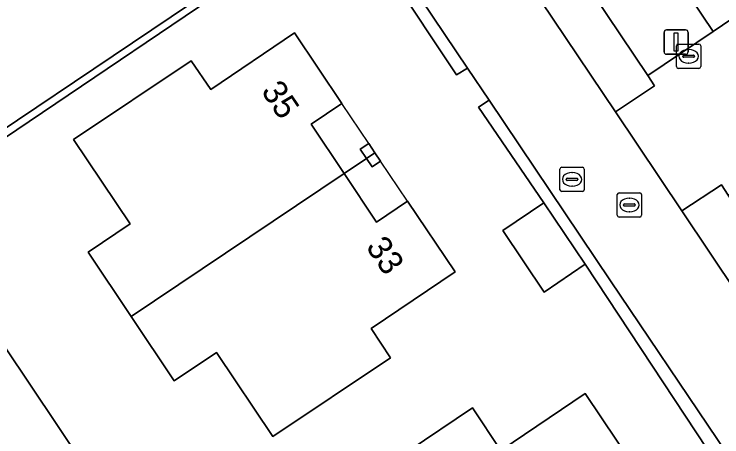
# Model space of a CAD drawing. Extents: x 158793 to 159888, y 384317 to 385256.
# Drawn here: x 158979.96 to 159009.12, y 384679.81 to 384697.23 of the extents above; entities that cross this region are included whole.
import ezdxf

# ---------------------------------------------------------------- set-up
doc = ezdxf.new("R2010")
doc.units = 0
for name, color, linetype in [('IMGEO_Erf', 7, 'Continuous'), ('IMGEO_Groenvoorziening', 7, 'Continuous'), ('IMGEO_Haag', 7, 'Continuous'), ('IMGEO_Kolk', 7, 'Continuous'), ('IMGEO_Lichtmast', 7, 'Continuous'), ('IMGEO_Pand', 7, 'Continuous'), ('IMGEO_Pand_nummerreeks', 7, 'Continuous'), ('IMGEO_Pand_overbouw', 7, 'Continuous'), ('IMGEO_Parkeervlak_open', 7, 'Continuous'), ('IMGEO_Rijbaan_lokaal_open', 7, 'Continuous'), ('IMGEO_Rioolput', 7, 'Continuous'), ('IMGEO_Voetpad_open', 7, 'Continuous')]:
    doc.layers.add(name, color=color, linetype=linetype)

msp = doc.modelspace()

# ---------------------------------------------------------------- linework, layer by layer
at = {"layer": 'IMGEO_Erf'}
msp.add_lwpolyline([(159010.822, 384675.811), (159003.482, 384686.92), (159001.792, 384685.777), (159000.089, 384688.308), (159001.782, 384689.447), (158999.092, 384693.395), (158999.536, 384693.676), (158998.642, 384695.007), (158998.192, 384694.724), (158995.45, 384698.84), (158993.749, 384697.7), (158992.052, 384700.227), (158991.832, 384700.418), (158977.899, 384691.005)], dxfattribs=at)
for points in [[(158986.558, 384682.126), (158984.781, 384684.772), (158983.004, 384687.418), (158984.745, 384688.583), (158982.41, 384692.063), (158987.254, 384695.305), (158988.06, 384694.119), (158991.51, 384696.461), (158993.462, 384693.548), (158992.194, 384692.689), (158993.552, 384690.663), (158994.895, 384688.659), (158996.173, 384689.52), (158998.134, 384686.609), (158994.667, 384684.273), (158995.465, 384683.072), (158990.615, 384679.83), (158988.303, 384683.292)], [(158994.474, 384691.282), (158994.222, 384691.658), (158994.574, 384691.895), (158994.827, 384691.519), (158995.061, 384691.172), (158994.708, 384690.934)], [(158983.867, 384677.125), (158981.131, 384675.27), (158983.766, 384671.337), (158976.155, 384666.222), (158973.499, 384670.144), (158969.575, 384667.487), (158966.374, 384672.215), (158967.556, 384673.016), (158966.448, 384674.653), (158968.717, 384676.209), (158967.399, 384678.13), (158970.433, 384680.157), (158972.831, 384676.593), (158975.391, 384678.315), (158972.994, 384681.876), (158975.99, 384683.884), (158977.304, 384681.96), (158979.58, 384683.515)], [(158993.536, 384677.447), (158996.189, 384679.224), (158998.841, 384681.001), (159000.016, 384679.247), (159003.486, 384681.6), (159006.744, 384676.751), (159005.562, 384675.944), (159007.89, 384672.465), (159004.941, 384670.502), (159004.077, 384671.792), (159002.074, 384670.439), (159000.077, 384669.091), (159000.945, 384667.812), (158998.004, 384665.834), (158992.405, 384674.193), (158994.691, 384675.724)]]:
    msp.add_lwpolyline(points, close=True, dxfattribs=at)
at = {"layer": 'IMGEO_Groenvoorziening'}
for points in [[(158993.771, 384701.378), (158995.45, 384698.84), (158998.192, 384694.724), (158998.642, 384695.007), (158993.889, 384702.078), (158991.17, 384700.32), (158978.488, 384691.787), (158976.14, 384690.213), (158969.689, 384685.861), (158970.085, 384685.407), (158976.326, 384689.664), (158978.017, 384690.809), (158977.899, 384691.005), (158991.832, 384700.418), (158992.052, 384700.227)], [(159005.955, 384700.69), (159003.248, 384698.902), (159006.073, 384694.696), (159008.765, 384696.51)], [(159011.423, 384671.817), (159013.342, 384673.159), (159004.533, 384686.241), (158999.536, 384693.676), (158999.092, 384693.395), (159001.782, 384689.447), (159003.482, 384686.92), (159010.822, 384675.811), (159012.516, 384673.264), (159010.81, 384672.13), (159004.91, 384668.192), (159005.247, 384667.662)]]:
    msp.add_lwpolyline(points, close=True, dxfattribs=at)
at = {"layer": 'IMGEO_Haag'}
for points in [[(158993.771, 384701.378), (158995.45, 384698.84), (158998.192, 384694.724), (158998.642, 384695.007), (158993.889, 384702.078), (158991.17, 384700.32), (158978.488, 384691.787), (158976.14, 384690.213), (158969.689, 384685.861), (158970.085, 384685.407), (158976.326, 384689.664), (158978.017, 384690.809), (158977.899, 384691.005), (158991.832, 384700.418), (158992.052, 384700.227)], [(159004.533, 384686.241), (158999.536, 384693.676), (158999.092, 384693.395), (159001.782, 384689.447), (159003.482, 384686.92), (159010.822, 384675.811), (159012.516, 384673.264), (159010.81, 384672.13), (159004.91, 384668.192), (159005.247, 384667.662), (159011.423, 384671.817), (159013.342, 384673.159)]]:
    msp.add_lwpolyline(points, close=True, dxfattribs=at)
at = {"layer": 'IMGEO_Kolk'}
for p, q in [((159007.248, 384695.065), (159007.248, 384695.917)), ((159007.323, 384695.991), (159008.175, 384695.991)), ((159007.736, 384695.771), (159007.761, 384695.771)), ((159008.249, 384695.917), (159008.249, 384695.065)), ((159007.507, 384695.485), (159007.507, 384695.497)), ((159007.55, 384695.534), (159007.948, 384695.534)), ((159007.991, 384695.497), (159007.991, 384695.485)), ((159007.945, 384695.448), (159007.547, 384695.448)), ((159007.759, 384695.211), (159007.734, 384695.211)), ((159008.175, 384694.991), (159007.323, 384694.991))]:
    msp.add_line(p, q, dxfattribs=at)
for points in [[(159007.248, 384695.065), (159007.248, 384695.917)], [(159007.323, 384695.991), (159008.175, 384695.991)], [(159008.249, 384695.917), (159008.249, 384695.065)], [(159008.175, 384694.991), (159007.323, 384694.991)]]:
    msp.add_lwpolyline(points, dxfattribs=at)
for centre, radius, start, end in [((159007.325, 384695.915), 0.0765, 91.552, 178.448), ((159007.325, 384695.915), 0.0765, 91.552, 178.448), ((159008.173, 384695.915), 0.0765, 1.552, 88.448), ((159008.173, 384695.915), 0.0765, 1.552, 88.448), ((159007.547, 384695.494), 0.0403, 85.8775, 175.7526), ((159007.544, 384695.484), 0.0366, 178.938, 274.7102), ((159007.948, 384695.491), 0.043, 264.8664, 352.4533), ((159007.952, 384695.496), 0.0386, 1.7309, 96.639), ((159007.325, 384695.067), 0.0765, 181.552, 268.448), ((159007.325, 384695.067), 0.0765, 181.552, 268.448), ((159008.173, 384695.067), 0.0765, 271.552, 358.448), ((159008.173, 384695.067), 0.0765, 271.552, 358.448)]:
    msp.add_arc(centre, radius, start, end, dxfattribs=at)
for centre, major_axis, ratio, start_param, end_param in [((159007.735, 384695.491), (-0.387, 0.002), 0.722429, 4.712389, 7.853982), ((159007.76, 384695.491), (-0.39, 0.002), 0.717154, 1.570796, 4.712389)]:
    msp.add_ellipse(centre, major_axis=major_axis, ratio=ratio, start_param=start_param, end_param=end_param, dxfattribs=at)
at = {"layer": 'IMGEO_Lichtmast'}
for p, q in [((159006.737, 384695.675), (159006.737, 384696.475)), ((159006.737, 384696.475), (159006.737, 384695.675)), ((159006.837, 384696.575), (159007.627, 384696.575)), ((159007.627, 384696.575), (159006.837, 384696.575)), ((159007.727, 384696.475), (159007.727, 384695.675)), ((159007.727, 384695.675), (159007.727, 384696.475)), ((159007.627, 384695.575), (159006.837, 384695.575)), ((159006.837, 384695.575), (159007.627, 384695.575))]:
    msp.add_line(p, q, dxfattribs=at)
msp.add_lwpolyline([(159007.157, 384696.45), (159007.307, 384696.45), (159007.307, 384695.7), (159007.157, 384695.7), (159007.157, 384696.45)], dxfattribs=at)
for centre, start, end in [((159006.837, 384696.475), 90, 180), ((159006.837, 384696.475), 90, 180), ((159007.627, 384696.475), 0, 90), ((159007.627, 384696.475), 360, 90), ((159006.837, 384695.675), 180, 270), ((159006.837, 384695.675), 180, 270), ((159007.627, 384695.675), 270, 0), ((159007.627, 384695.675), 270, 0)]:
    msp.add_arc(centre, 0.1, start, end, dxfattribs=at)
at = {"layer": 'IMGEO_Pand'}
for points in [[(158992.194, 384692.689), (158993.462, 384693.548), (158991.51, 384696.461), (158988.06, 384694.119), (158987.254, 384695.305), (158982.41, 384692.063), (158984.745, 384688.583), (158983.004, 384687.418), (158984.781, 384684.772), (158993.552, 384690.663)], [(158994.574, 384691.895), (158994.222, 384691.658), (158994.474, 384691.282), (158994.827, 384691.519)], [(158994.827, 384691.519), (158994.474, 384691.282), (158994.708, 384690.934), (158995.061, 384691.172)], [(158998.134, 384686.609), (158996.173, 384689.52), (158994.895, 384688.659), (158993.552, 384690.663), (158984.781, 384684.772), (158986.558, 384682.126), (158988.303, 384683.292), (158990.615, 384679.83), (158995.465, 384683.072), (158994.667, 384684.273)], [(159001.782, 384689.447), (159000.089, 384688.308), (159001.792, 384685.777), (159003.482, 384686.92)], [(158979.58, 384683.515), (158977.304, 384681.96), (158975.99, 384683.884), (158972.994, 384681.876), (158975.391, 384678.315), (158978.59, 384673.563), (158981.131, 384675.27), (158983.867, 384677.125)], [(159005.562, 384675.944), (159006.744, 384676.751), (159003.486, 384681.6), (159000.016, 384679.247), (158998.841, 384681.001), (158996.189, 384679.224), (159002.074, 384670.439), (159004.077, 384671.792), (159004.941, 384670.502), (159007.89, 384672.465)]]:
    msp.add_lwpolyline(points, close=True, dxfattribs=at)
at = {"layer": 'IMGEO_Pand_overbouw'}
for points in [[(158993.552, 384690.663), (158994.474, 384691.282), (158994.827, 384691.519), (158994.574, 384691.895), (158993.462, 384693.548), (158992.194, 384692.689)], [(158995.061, 384691.172), (158994.827, 384691.519), (158994.474, 384691.282), (158993.552, 384690.663), (158994.895, 384688.659), (158996.173, 384689.52)]]:
    msp.add_lwpolyline(points, close=True, dxfattribs=at)
at = {"layer": 'IMGEO_Parkeervlak_open'}
for points in [[(159008.765, 384696.51), (159021.48, 384705.149), (159018.702, 384709.272), (159005.955, 384700.69)], [(158988.412, 384704.475), (158975.726, 384695.98), (158978.488, 384691.787), (158991.17, 384700.32)]]:
    msp.add_lwpolyline(points, close=True, dxfattribs=at)
at = {"layer": 'IMGEO_Rijbaan_lokaal_open'}
for points in [[(159076.098, 384700.8), (159064.041, 384692.712), (159060.67, 384690.454), (159040.186, 384676.652), (159023.424, 384665.376), (159015.48, 384677.168), (159007.469, 384689.118), (159004.736, 384693.195), (158992.379, 384711.59), (158979.975, 384730.054)], [(158975.726, 384695.98), (158988.412, 384704.475), (158991.044, 384706.311), (158993.889, 384702.078), (158998.642, 384695.007), (158999.536, 384693.676), (159004.533, 384686.241), (159013.342, 384673.159)]]:
    msp.add_lwpolyline(points, dxfattribs=at)
msp.add_lwpolyline([(159024.836, 384700.201), (159027.752, 384701.991), (159024.421, 384707.105), (159021.48, 384705.149), (159008.765, 384696.51), (159006.073, 384694.696), (159006.349, 384694.266), (159004.736, 384693.195), (159007.469, 384689.118), (159009.103, 384690.19), (159009.384, 384689.772), (159010.828, 384690.734), (159013.039, 384692.228), (159014.319, 384693.094)], close=True, dxfattribs=at)
at = {"layer": 'IMGEO_Rioolput'}
for p, q in [((159002.448, 384689.993), (159002.448, 384690.845)), ((159002.523, 384690.919), (159003.375, 384690.919)), ((159003.449, 384690.845), (159003.449, 384689.993)), ((159002.936, 384690.699), (159002.961, 384690.699)), ((159002.707, 384690.413), (159002.707, 384690.425)), ((159003.145, 384690.376), (159002.747, 384690.376)), ((159002.75, 384690.462), (159003.148, 384690.462)), ((159003.191, 384690.425), (159003.191, 384690.413)), ((159002.959, 384690.139), (159002.934, 384690.139)), ((159003.375, 384689.919), (159002.523, 384689.919)), ((159004.811, 384688.939), (159004.811, 384689.791)), ((159004.886, 384689.865), (159005.738, 384689.865)), ((159005.299, 384689.645), (159005.324, 384689.645)), ((159005.812, 384689.791), (159005.812, 384688.939)), ((159005.07, 384689.359), (159005.07, 384689.371)), ((159005.113, 384689.408), (159005.511, 384689.408)), ((159005.554, 384689.371), (159005.554, 384689.359)), ((159005.508, 384689.322), (159005.11, 384689.322)), ((159005.322, 384689.085), (159005.297, 384689.085)), ((159005.738, 384688.865), (159004.886, 384688.865))]:
    msp.add_line(p, q, dxfattribs=at)
for points in [[(159002.448, 384689.993), (159002.448, 384690.845)], [(159002.523, 384690.919), (159003.375, 384690.919)], [(159003.449, 384690.845), (159003.449, 384689.993)], [(159003.375, 384689.919), (159002.523, 384689.919)], [(159004.811, 384688.939), (159004.811, 384689.791)], [(159004.886, 384689.865), (159005.738, 384689.865)], [(159005.812, 384689.791), (159005.812, 384688.939)], [(159005.738, 384688.865), (159004.886, 384688.865)]]:
    msp.add_lwpolyline(points, dxfattribs=at)
for centre, radius, start, end in [((159002.525, 384690.843), 0.0765, 91.552, 178.448), ((159002.525, 384690.843), 0.0765, 91.552, 178.448), ((159003.373, 384690.843), 0.0765, 1.552, 88.448), ((159003.373, 384690.843), 0.0765, 1.552, 88.448), ((159002.747, 384690.422), 0.0403, 85.8775, 175.7526), ((159002.744, 384690.412), 0.0366, 178.938, 274.7102), ((159003.148, 384690.419), 0.043, 264.8664, 352.4533), ((159003.152, 384690.424), 0.0386, 1.7309, 96.639), ((159002.525, 384689.995), 0.0765, 181.552, 268.448), ((159002.525, 384689.995), 0.0765, 181.552, 268.448), ((159003.373, 384689.995), 0.0765, 271.552, 358.448), ((159003.373, 384689.995), 0.0765, 271.552, 358.448), ((159004.888, 384689.789), 0.0765, 91.552, 178.448), ((159004.888, 384689.789), 0.0765, 91.552, 178.448), ((159005.736, 384689.789), 0.0765, 1.552, 88.448), ((159005.736, 384689.789), 0.0765, 1.552, 88.448), ((159005.11, 384689.368), 0.0403, 85.8775, 175.7526), ((159005.107, 384689.358), 0.0366, 178.938, 274.7102), ((159005.511, 384689.365), 0.043, 264.8664, 352.4533), ((159005.515, 384689.37), 0.0386, 1.7309, 96.639), ((159004.888, 384688.941), 0.0765, 181.552, 268.448), ((159004.888, 384688.941), 0.0765, 181.552, 268.448), ((159005.736, 384688.941), 0.0765, 271.552, 358.448), ((159005.736, 384688.941), 0.0765, 271.552, 358.448)]:
    msp.add_arc(centre, radius, start, end, dxfattribs=at)
for centre, major_axis, ratio, start_param, end_param in [((159002.935, 384690.419), (-0.387, 0.002), 0.722429, 4.712389, 7.853982), ((159002.96, 384690.419), (-0.39, 0.002), 0.717154, 1.570796, 4.712389), ((159005.298, 384689.365), (-0.387, 0.002), 0.722429, 4.712389, 7.853982), ((159005.323, 384689.365), (-0.39, 0.002), 0.717154, 1.570796, 4.712389)]:
    msp.add_ellipse(centre, major_axis=major_axis, ratio=ratio, start_param=start_param, end_param=end_param, dxfattribs=at)
at = {"layer": 'IMGEO_Voetpad_open'}
for points in [[(159007.494, 384746.203), (159015.957, 384751.878), (159018.325, 384753.477), (159017.243, 384755.079), (159004.006, 384746.223), (158979.975, 384730.054), (158992.379, 384711.59), (159004.736, 384693.195), (159006.349, 384694.266), (159006.073, 384694.696), (159003.248, 384698.902), (158998.6, 384705.821), (158997.443, 384707.544), (158988.524, 384720.821), (158987.486, 384722.366), (158983.146, 384728.827), (158983.341, 384730.006), (158999.813, 384741.052), (159000.598, 384741.578), (159006.317, 384745.413)], [(159060.67, 384690.454), (159059.563, 384692.109), (159057.126, 384690.444), (159034.111, 384674.923), (159032.743, 384674), (159027.054, 384670.164), (159026.047, 384669.485), (159024.784, 384668.633), (159024.609, 384668.666), (159023.532, 384668.866), (159023.393, 384668.892), (159012.161, 384685.634), (159009.384, 384689.772), (159009.103, 384690.19), (159007.469, 384689.118), (159015.48, 384677.168), (159023.424, 384665.376), (159040.186, 384676.652)]]:
    msp.add_lwpolyline(points, close=True, dxfattribs=at)

# ---------------------------------------------------------------- texts
at = {"layer": 'IMGEO_Pand_nummerreeks'}
for s, rotation, p in [('35', 303.8272, (158990.113, 384694.055)), ('33', 303.9647, (158994.427, 384687.637))]:
    msp.add_text(s, height=1, rotation=rotation, dxfattribs=at).set_placement(p)

doc.saveas('drawing.dxf')
